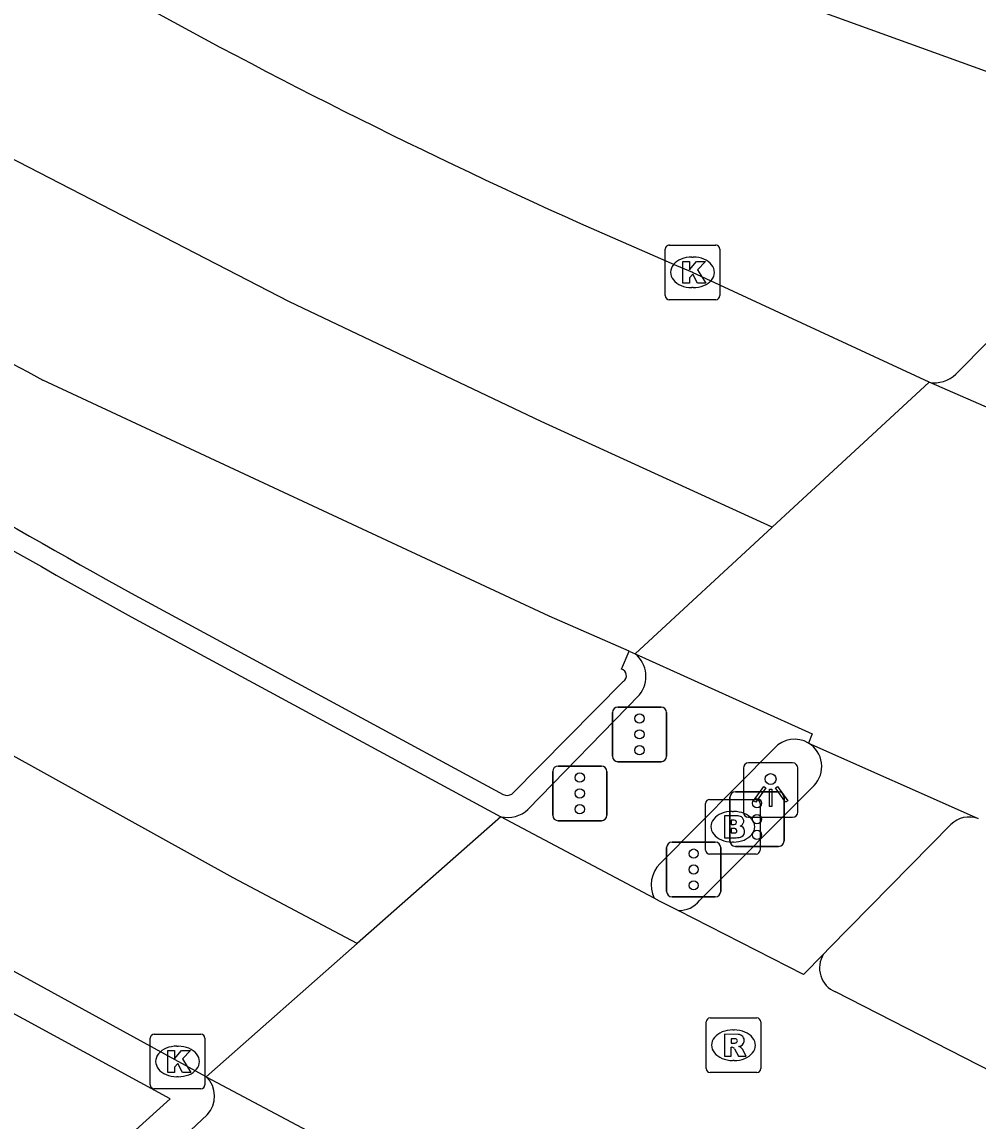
# Model space of a CAD drawing. Extents: x 159489 to 160304, y 383826 to 384530.
# Drawn here: x 160227.07 to 160244.57, y 383986.96 to 384007.06 of the extents above; entities that cross this region are included whole.
import ezdxf

# ---------------------------------------------------------------- set-up
doc = ezdxf.new("R2010")
doc.units = 0
for name, color, linetype in [('IMGEO_Berm_open', 7, 'Continuous'), ('IMGEO_Brandkraan', 7, 'Continuous'), ('IMGEO_Fietspad_gesloten', 7, 'Continuous'), ('IMGEO_Kolk', 7, 'Continuous'), ('IMGEO_Lichtpunt', 7, 'Continuous'), ('IMGEO_OVBaan_gesloten', 7, 'Continuous'), ('IMGEO_Rijbaan_lokaal_gesloten', 7, 'Continuous'), ('IMGEO_Rioolput', 7, 'Continuous'), ('IMGEO_Verkeersregelinstallatiepaal', 7, 'Continuous'), ('IMGEO_Voetpad_open', 7, 'Continuous')]:
    doc.layers.add(name, color=color, linetype=linetype)

msp = doc.modelspace()

# ---------------------------------------------------------------- linework, layer by layer
at = {"layer": 'IMGEO_Berm_open'}
for points in [[(160226.956, 383984.813), (160229.786, 383987.367), (160221.742, 383991.739), (160210.912, 383998.526), (160198.414, 384007.124), (160194.18, 384010.263), (160191.88, 384012.729), (160189.171, 384016.251), (160187.884, 384017.918), (160187.238, 384018.475), (160186.824, 384017.982), (160186.76, 384018.031)], [(160229.071, 383996.616), (160232.991, 383994.496), (160235.88, 383992.934)], [(160238.046, 383995.227), (160238.186, 383995.554)], [(160236.041, 383992.941), (160238.082, 383995.003)]]:
    msp.add_lwpolyline(points, dxfattribs=at)
for centre, radius, start, end in [((160323.741, 384167.65), 195.487, 236.03216, 241.03485), ((160238.01, 383995.106), 0.126, 304.8206, 73.4398), ((160235.954, 383993.086), 0.169, 244.0314, 300.9477)]:
    msp.add_arc(centre, radius, start, end, dxfattribs=at)
at = {"layer": 'IMGEO_Brandkraan'}
for p, q in [((160239.583, 383991.917), (160239.583, 383992.769)), ((160239.658, 383992.843), (160240.51, 383992.843)), ((160240.584, 383992.769), (160240.584, 383991.917)), ((160240.071, 383992.623), (160240.096, 383992.623)), ((160240.094, 383992.063), (160240.069, 383992.063)), ((160240.51, 383991.843), (160239.658, 383991.843))]:
    msp.add_line(p, q, dxfattribs=at)
for points in [[(160239.583, 383991.917), (160239.583, 383992.769)], [(160239.658, 383992.843), (160240.51, 383992.843)], [(160240.584, 383992.769), (160240.584, 383991.917)], [(160239.931, 383992.543), (160239.931, 383992.143), (160240.144, 383992.143)], [(160240.162, 383992.543), (160239.931, 383992.543)], [(160240.11, 383992.462), (160240.056, 383992.462), (160240.056, 383992.386)], [(160240.056, 383992.386), (160240.109, 383992.386)], [(160240.118, 383992.31), (160240.056, 383992.31), (160240.056, 383992.229)], [(160240.056, 383992.229), (160240.118, 383992.229)], [(160240.51, 383991.843), (160239.658, 383991.843)]]:
    msp.add_lwpolyline(points, dxfattribs=at)
for centre, radius, start, end in [((160239.66, 383992.767), 0.0765, 91.552, 178.448), ((160239.66, 383992.767), 0.0765, 91.552, 178.448), ((160240.508, 383992.767), 0.0765, 1.552, 88.448), ((160240.508, 383992.767), 0.0765, 1.552, 88.448), ((160240.111, 383992.424), 0.0379, 267.8285, 90.9355), ((160240.166, 383992.398), 0.145, 59.4692, 91.5367), ((160240.191, 383992.445), 0.0922, 285.5137, 58.1501), ((160240.196, 383992.253), 0.105, 301.3115, 78.989), ((160240.119, 383992.269), 0.0404, 269.8759, 90.5077), ((160240.15, 383992.394), 0.251, 268.6676, 293.5347), ((160239.66, 383991.919), 0.0765, 181.552, 268.448), ((160239.66, 383991.919), 0.0765, 181.552, 268.448), ((160240.508, 383991.919), 0.0765, 271.552, 358.448), ((160240.508, 383991.919), 0.0765, 271.552, 358.448)]:
    msp.add_arc(centre, radius, start, end, dxfattribs=at)
for centre, major_axis, ratio, start_param, end_param in [((160240.07, 383992.343), (-0.387, 0.002), 0.722429, 4.712389, 7.853982), ((160240.095, 383992.343), (-0.39, 0.002), 0.717154, 1.570796, 4.712389)]:
    msp.add_ellipse(centre, major_axis=major_axis, ratio=ratio, start_param=start_param, end_param=end_param, dxfattribs=at)
at = {"layer": 'IMGEO_Fietspad_gesloten'}
for points in [[(160239.476, 383990.995), (160241.57, 383993.097)], [(160244.076, 383992.382), (160241.851, 383990.125), (160241.746, 383990.01)]]:
    msp.add_lwpolyline(points, dxfattribs=at)
for centre, radius, start, end in [((160241.214, 383993.445), 0.498, 315.6036, 59.3537), ((160244.411, 383992.049), 0.472, 70.0434, 135.1854), ((160239.105, 383991.278), 0.466, 267.2575, 322.6805)]:
    msp.add_arc(centre, radius, start, end, dxfattribs=at)
at = {"layer": 'IMGEO_Kolk'}
for p, q in [((160238.845, 384002.058), (160238.845, 384002.91)), ((160238.92, 384002.984), (160239.772, 384002.984)), ((160239.846, 384002.91), (160239.846, 384002.058)), ((160239.333, 384002.764), (160239.358, 384002.764)), ((160239.356, 384002.204), (160239.331, 384002.204)), ((160239.772, 384001.984), (160238.92, 384001.984)), ((160229.494, 383988.549), (160230.346, 383988.549)), ((160229.419, 383987.623), (160229.419, 383988.475)), ((160230.42, 383988.475), (160230.42, 383987.623)), ((160229.907, 383988.329), (160229.932, 383988.329)), ((160229.93, 383987.769), (160229.905, 383987.769)), ((160230.346, 383987.549), (160229.494, 383987.549))]:
    msp.add_line(p, q, dxfattribs=at)
for points in [[(160238.845, 384002.058), (160238.845, 384002.91)], [(160238.92, 384002.984), (160239.772, 384002.984)], [(160239.846, 384002.91), (160239.846, 384002.058)], [(160239.166, 384002.684), (160239.289, 384002.684), (160239.289, 384002.533), (160239.419, 384002.684), (160239.583, 384002.684), (160239.437, 384002.533), (160239.59, 384002.284), (160239.438, 384002.284), (160239.353, 384002.448), (160239.289, 384002.381), (160239.289, 384002.284), (160239.166, 384002.284), (160239.166, 384002.684)], [(160239.772, 384001.984), (160238.92, 384001.984)], [(160229.494, 383988.549), (160230.346, 383988.549)], [(160229.419, 383987.623), (160229.419, 383988.475)], [(160230.42, 383988.475), (160230.42, 383987.623)], [(160229.74, 383988.249), (160229.863, 383988.249), (160229.863, 383988.098), (160229.993, 383988.249), (160230.157, 383988.249), (160230.011, 383988.098), (160230.164, 383987.849), (160230.012, 383987.849), (160229.927, 383988.013), (160229.863, 383987.946), (160229.863, 383987.849), (160229.74, 383987.849), (160229.74, 383988.249)], [(160230.346, 383987.549), (160229.494, 383987.549)]]:
    msp.add_lwpolyline(points, dxfattribs=at)
for centre, start, end in [((160238.922, 384002.908), 91.552, 178.448), ((160238.922, 384002.908), 91.552, 178.448), ((160239.77, 384002.908), 1.552, 88.448), ((160239.77, 384002.908), 1.552, 88.448), ((160238.922, 384002.06), 181.552, 268.448), ((160238.922, 384002.06), 181.552, 268.448), ((160239.77, 384002.06), 271.552, 358.448), ((160239.77, 384002.06), 271.552, 358.448), ((160229.496, 383988.473), 91.552, 178.448), ((160229.496, 383988.473), 91.552, 178.448), ((160230.344, 383988.473), 1.552, 88.448), ((160230.344, 383988.473), 1.552, 88.448), ((160229.496, 383987.625), 181.552, 268.448), ((160229.496, 383987.625), 181.552, 268.448), ((160230.344, 383987.625), 271.552, 358.448), ((160230.344, 383987.625), 271.552, 358.448)]:
    msp.add_arc(centre, 0.0765, start, end, dxfattribs=at)
for centre, major_axis, ratio, start_param, end_param in [((160239.332, 384002.484), (-0.387, 0.002), 0.722429, 4.712389, 7.853982), ((160239.357, 384002.484), (-0.39, 0.002), 0.717154, 1.570796, 4.712389), ((160229.906, 383988.049), (-0.387, 0.002), 0.722429, 4.712389, 7.853982), ((160229.931, 383988.049), (-0.39, 0.002), 0.717154, 1.570796, 4.712389)]:
    msp.add_ellipse(centre, major_axis=major_axis, ratio=ratio, start_param=start_param, end_param=end_param, dxfattribs=at)
at = {"layer": 'IMGEO_Lichtpunt'}
for p, q in [((160240.277, 383993.417), (160240.277, 383992.61)), ((160240.277, 383993.417), (160240.277, 383992.61)), ((160241.179, 383993.512), (160240.371, 383993.512)), ((160241.179, 383993.512), (160240.371, 383993.512)), ((160241.273, 383992.61), (160241.273, 383993.417)), ((160241.273, 383992.61), (160241.273, 383993.417)), ((160240.371, 383992.516), (160241.179, 383992.516)), ((160240.371, 383992.516), (160241.179, 383992.516))]:
    msp.add_line(p, q, dxfattribs=at)
for points in [[(160240.651, 383993.081), (160240.69, 383993.053), (160240.502, 383992.791), (160240.464, 383992.818), (160240.651, 383993.081)], [(160240.753, 383993.033), (160240.8, 383993.033), (160240.8, 383992.711), (160240.753, 383992.711), (160240.753, 383993.033)], [(160240.863, 383993.053), (160240.901, 383993.08), (160241.088, 383992.818), (160241.049, 383992.79), (160240.863, 383993.053)]]:
    msp.add_lwpolyline(points, dxfattribs=at)
msp.add_circle((160240.776, 383993.215), 0.0994, dxfattribs=at)
for centre, start, end in [((160240.371, 383993.417), 90, 180), ((160240.371, 383993.417), 90, 180), ((160241.179, 383993.417), 0, 90), ((160241.179, 383993.417), 0, 90), ((160240.371, 383992.61), 180, 270), ((160240.371, 383992.61), 180, 270), ((160241.179, 383992.61), 270, 0), ((160241.179, 383992.61), 270, 360)]:
    msp.add_arc(centre, 0.0946, start, end, dxfattribs=at)
at = {"layer": 'IMGEO_OVBaan_gesloten'}
for points in [[(160240.805, 383997.822), (160236.574, 383999.757), (160231.969, 384001.943), (160226.618, 384004.7), (160223.11, 384006.694), (160219.773, 384008.832), (160216.466, 384011.084), (160213.177, 384013.386), (160209.952, 384015.658), (160206.636, 384017.954), (160203.373, 384020.284), (160198.838, 384023.52), (160195.687, 384025.705), (160188.977, 384030.497), (160185.749, 384032.936), (160180.322, 384037.159), (160176.612, 384040.154)], [(160243.675, 384000.473), (160239.346, 384002.484)], [(160238.186, 383995.554), (160236.723, 383996.194), (160227.456, 384000.511)], [(160243.675, 384000.473), (160240.805, 383997.822)], [(160240.805, 383997.822), (160238.297, 383995.505)], [(160238.186, 383995.554), (160238.297, 383995.505)]]:
    msp.add_lwpolyline(points, dxfattribs=at)
for centre, radius, start, end in [((160282.739, 384104.712), 111.056, 236.451, 246.99994), ((160286.926, 384111.028), 125.502, 237.07989, 241.71482)]:
    msp.add_arc(centre, radius, start, end, dxfattribs=at)
at = {"layer": 'IMGEO_Rijbaan_lokaal_gesloten'}
for points in [[(160233.21, 383990.207), (160230.94, 383991.406), (160226.066, 383994.102), (160221.474, 383996.782), (160215.453, 384000.497), (160208.731, 384004.945), (160202.167, 384009.511), (160198.995, 384011.919), (160196.039, 384014.58), (160193.588, 384017.718), (160189.912, 384022.001)], [(160230.649, 384011.248), (160247.759, 384005.064)], [(160246.881, 383999.08), (160243.675, 384000.473)], [(160229.073, 383996.182), (160235.839, 383992.526)], [(160238.297, 383995.505), (160241.536, 383994.045), (160241.468, 383993.874)], [(160241.468, 383993.874), (160244.572, 383992.493)], [(160235.839, 383992.526), (160233.21, 383990.207)], [(160238.645, 383991.036), (160235.839, 383992.526)], [(160230.445, 383987.768), (160224.64, 383990.945), (160223.143, 383991.747)], [(160239.083, 383990.812), (160238.742, 383990.984), (160238.645, 383991.036)], [(160241.746, 383990.01), (160241.377, 383989.643), (160239.083, 383990.812)], [(160233.21, 383990.207), (160230.445, 383987.768)], [(160245.625, 383987.451), (160241.96, 383989.324)], [(160230.445, 383987.768), (160233.358, 383986.22)]]:
    msp.add_lwpolyline(points, dxfattribs=at)
for centre, radius, start, end in [((160327.624, 384174.712), 203.924, 235.45055, 241.10065), ((160242.138, 383989.756), 0.467, 147.0534, 247.5976)]:
    msp.add_arc(centre, radius, start, end, dxfattribs=at)
at = {"layer": 'IMGEO_Rioolput'}
for p, q in [((160239.595, 383987.92), (160239.595, 383988.772)), ((160239.67, 383988.846), (160240.522, 383988.846)), ((160240.596, 383988.772), (160240.596, 383987.92)), ((160240.083, 383988.626), (160240.108, 383988.626)), ((160240.106, 383988.066), (160240.081, 383988.066)), ((160240.522, 383987.846), (160239.67, 383987.846))]:
    msp.add_line(p, q, dxfattribs=at)
for points in [[(160239.595, 383987.92), (160239.595, 383988.772)], [(160239.67, 383988.846), (160240.522, 383988.846)], [(160240.596, 383988.772), (160240.596, 383987.92)], [(160240.184, 383988.544), (160239.932, 383988.546), (160239.932, 383988.146)], [(160240.11, 383988.465), (160240.056, 383988.465), (160240.056, 383988.384)], [(160240.056, 383988.384), (160240.108, 383988.384)], [(160239.932, 383988.146), (160240.056, 383988.146), (160240.056, 383988.308), (160240.067, 383988.308)], [(160240.114, 383988.279), (160240.185, 383988.146), (160240.325, 383988.146), (160240.26, 383988.272)], [(160240.522, 383987.846), (160239.67, 383987.846)]]:
    msp.add_lwpolyline(points, dxfattribs=at)
for centre, radius, start, end in [((160239.672, 383988.77), 0.0765, 91.552, 178.448), ((160239.672, 383988.77), 0.0765, 91.552, 178.448), ((160240.52, 383988.77), 0.0765, 1.552, 88.448), ((160240.52, 383988.77), 0.0765, 1.552, 88.448), ((160240.183, 383988.434), 0.109, 350.3612, 89.416), ((160240.092, 383988.573), 0.19, 274.7715, 282.9687), ((160240.116, 383988.369), 0.0964, 77.0061, 93.1865), ((160240.13, 383988.426), 0.0378, 276.6634, 79.6772), ((160240.181, 383988.434), 0.112, 277.5842, 350.9817), ((160240.066, 383988.255), 0.0533, 26.0293, 88.6989), ((160240.165, 383988.219), 0.108, 29.5134, 73.7905), ((160239.672, 383987.922), 0.0765, 181.552, 268.448), ((160239.672, 383987.922), 0.0765, 181.552, 268.448), ((160240.52, 383987.922), 0.0765, 271.552, 358.448), ((160240.52, 383987.922), 0.0765, 271.552, 358.448)]:
    msp.add_arc(centre, radius, start, end, dxfattribs=at)
for centre, major_axis, ratio, start_param, end_param in [((160240.082, 383988.346), (-0.387, 0.002), 0.722429, 4.712389, 7.853982), ((160240.107, 383988.346), (-0.39, 0.002), 0.717154, 1.570796, 4.712389)]:
    msp.add_ellipse(centre, major_axis=major_axis, ratio=ratio, start_param=start_param, end_param=end_param, dxfattribs=at)
at = {"layer": 'IMGEO_Verkeersregelinstallatiepaal'}
for p, q in [((160237.88, 383993.633), (160237.88, 383994.433)), ((160237.88, 383994.433), (160237.88, 383993.633)), ((160237.98, 383994.533), (160238.77, 383994.533)), ((160238.77, 383994.533), (160237.98, 383994.533)), ((160238.87, 383994.433), (160238.87, 383993.633)), ((160238.87, 383993.633), (160238.87, 383994.433)), ((160236.887, 383993.453), (160237.677, 383993.453)), ((160237.677, 383993.453), (160236.887, 383993.453)), ((160238.77, 383993.533), (160237.98, 383993.533)), ((160237.98, 383993.533), (160238.77, 383993.533)), ((160236.787, 383992.553), (160236.787, 383993.353)), ((160236.787, 383993.353), (160236.787, 383992.553)), ((160237.777, 383993.353), (160237.777, 383992.553)), ((160237.777, 383992.553), (160237.777, 383993.353)), ((160240.131, 383992.983), (160240.921, 383992.983)), ((160240.921, 383992.983), (160240.131, 383992.983)), ((160240.031, 383992.083), (160240.031, 383992.883)), ((160240.031, 383992.883), (160240.031, 383992.083)), ((160241.021, 383992.883), (160241.021, 383992.083)), ((160241.021, 383992.083), (160241.021, 383992.883)), ((160237.677, 383992.453), (160236.887, 383992.453)), ((160236.887, 383992.453), (160237.677, 383992.453)), ((160238.872, 383991.161), (160238.872, 383991.961)), ((160238.872, 383991.961), (160238.872, 383991.161)), ((160238.972, 383992.061), (160239.762, 383992.061)), ((160239.762, 383992.061), (160238.972, 383992.061)), ((160239.862, 383991.961), (160239.862, 383991.161)), ((160239.862, 383991.161), (160239.862, 383991.961)), ((160240.921, 383991.983), (160240.131, 383991.983)), ((160240.131, 383991.983), (160240.921, 383991.983)), ((160239.762, 383991.061), (160238.972, 383991.061)), ((160238.972, 383991.061), (160239.762, 383991.061))]:
    msp.add_line(p, q, dxfattribs=at)
for centre in [(160238.375, 383994.323), (160238.375, 383994.033), (160238.375, 383993.743), (160237.282, 383993.243), (160237.282, 383992.953), (160240.526, 383992.773), (160237.282, 383992.663), (160240.526, 383992.483), (160240.526, 383992.193), (160239.367, 383991.851), (160239.367, 383991.561), (160239.367, 383991.271)]:
    msp.add_circle(centre, 0.085, dxfattribs=at)
for centre, start, end in [((160237.98, 383994.433), 90, 180), ((160237.98, 383994.433), 90, 180), ((160238.77, 383994.433), 0, 90), ((160238.77, 383994.433), 360, 90), ((160237.98, 383993.633), 180, 270), ((160237.98, 383993.633), 180, 270), ((160238.77, 383993.633), 270, 0), ((160238.77, 383993.633), 270, 0), ((160236.887, 383993.353), 90, 180), ((160236.887, 383993.353), 90, 180), ((160237.677, 383993.353), 0, 90), ((160237.677, 383993.353), 360, 90), ((160240.131, 383992.883), 90, 180), ((160240.131, 383992.883), 90, 180), ((160240.921, 383992.883), 0, 90), ((160240.921, 383992.883), 360, 90), ((160236.887, 383992.553), 180, 270), ((160236.887, 383992.553), 180, 270), ((160237.677, 383992.553), 270, 0), ((160237.677, 383992.553), 270, 0), ((160238.972, 383991.961), 90, 180), ((160238.972, 383991.961), 90, 180), ((160239.762, 383991.961), 0, 90), ((160239.762, 383991.961), 360, 90), ((160240.131, 383992.083), 180, 270), ((160240.131, 383992.083), 180, 270), ((160240.921, 383992.083), 270, 0), ((160240.921, 383992.083), 270, 0), ((160238.972, 383991.161), 180, 270), ((160238.972, 383991.161), 180, 270), ((160239.762, 383991.161), 270, 0), ((160239.762, 383991.161), 270, 0)]:
    msp.add_arc(centre, 0.1, start, end, dxfattribs=at)
at = {"layer": 'IMGEO_Voetpad_open'}
for points in [[(160247.816, 384004.306), (160244.168, 384000.622)], [(160236.334, 383992.66), (160238.373, 383994.754)], [(160240.845, 383993.782), (160238.752, 383991.67)], [(160227.188, 383983.998), (160230.463, 383987.072)]]:
    msp.add_lwpolyline(points, dxfattribs=at)
for centre, radius, start, end in [((160243.777, 384001.027), 0.563, 259.6126, 314.0203), ((160237.958, 383995.091), 0.535, 320.9234, 50.6337), ((160241.213, 383993.446), 0.498, 59.1691, 137.6315), ((160235.961, 383993.057), 0.544, 257.0515, 313.2431), ((160239.138, 383991.279), 0.549, 134.5999, 206.241), ((160230.099, 383987.411), 0.498, 317.0836, 45.8793)]:
    msp.add_arc(centre, radius, start, end, dxfattribs=at)

doc.saveas('drawing.dxf')
